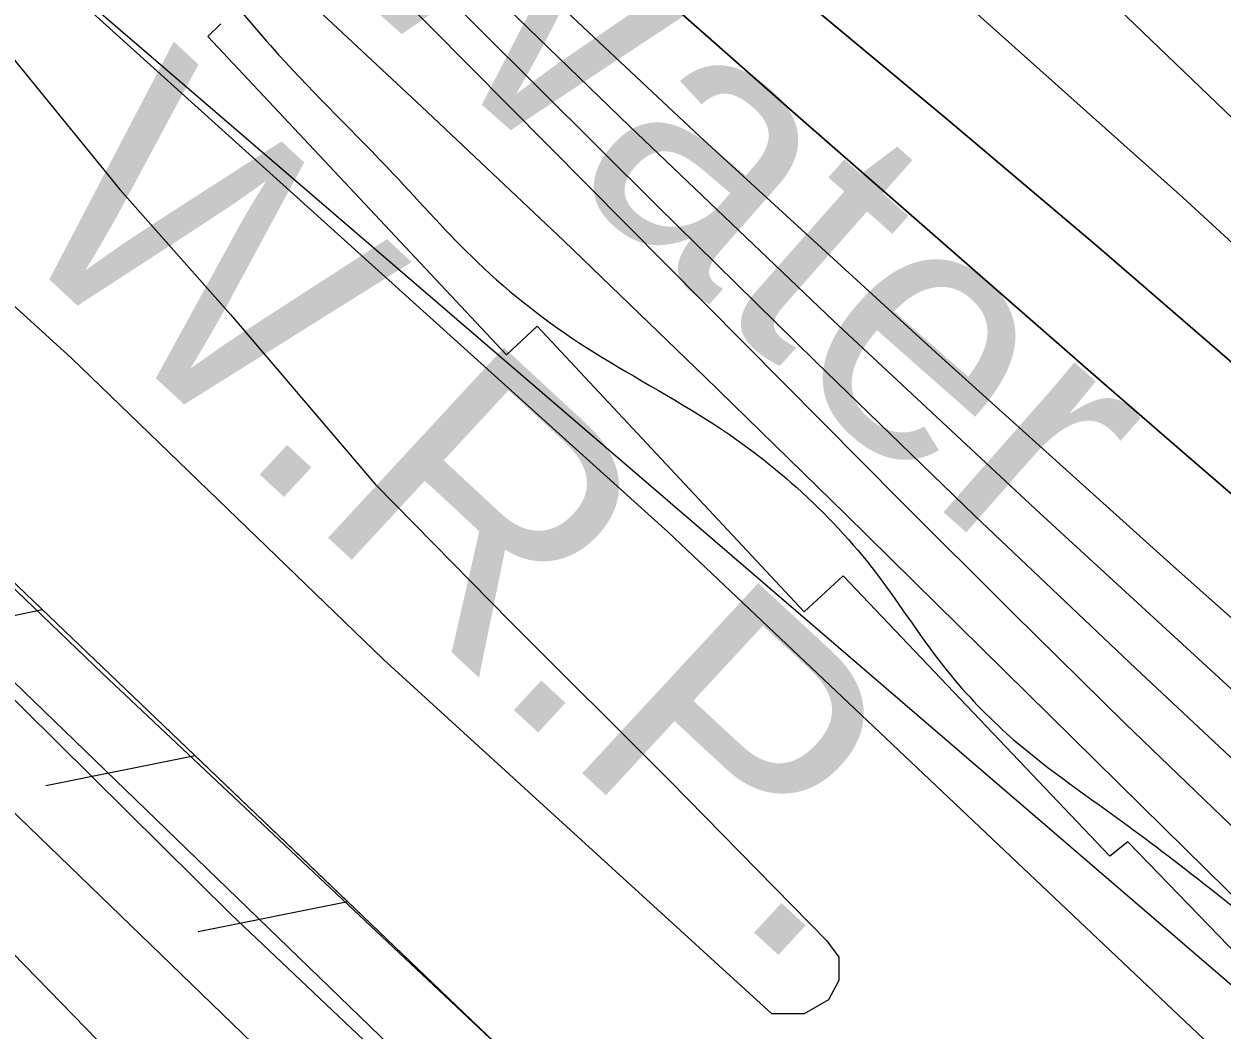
# Model space of a CAD drawing. Extents: x 3684037 to 3722149, y 433263 to 459021.
# Drawn here: x 3698136.2 to 3698520, y 455046.9 to 455369 of the extents above; entities that cross this region are included whole.
import ezdxf

# ---------------------------------------------------------------- set-up
doc = ezdxf.new("R2010")
doc.units = 0
for name, color, linetype in [('V-FLOD-BASE', 7, 'Continuous'), ('V-LEVE-TOET', 7, 'Continuous'), ('V-RIVR-EDGE', 7, 'Continuous'), ('V-RIVR-IDEN', 7, 'Continuous'), ('V-RRAP-FSHR', 7, 'Continuous'), ('V-RRAP-RVMT', 7, 'Continuous'), ('V-SITE-VEGE', 7, 'Continuous'), ('V-SURV-LINE', 7, 'Continuous'), ('V-TOPO-DPTH', 7, 'Continuous'), ('V-TOPO-MAJR', 7, 'Continuous'), ('V-TOPO-MINR', 7, 'Continuous'), ('V-TOPO-WATR', 7, 'Continuous'), ('V-TOPO-WATR-IDEN', 7, 'Continuous'), ('V-UTIL-IDEN', 7, 'Continuous')]:
    doc.layers.add(name, color=color, linetype=linetype)

msp = doc.modelspace()

# ---------------------------------------------------------------- linework, layer by layer
at = {"layer": 'V-FLOD-BASE'}
msp.add_lwpolyline([(3699813.19, 453530.59), (3699797.7, 453544.48), (3699699.54, 453640.15), (3699575.66, 453759.67), (3699475.66, 453855.87), (3699365.7, 453961.77), (3699254.16, 454067.4), (3699107.44, 454209.21), (3698993.8, 454319.04), (3698854.44, 454453.76), (3698746.83, 454558.61), (3698610.62, 454688.62), (3698525.84, 454771.19), (3698405.12, 454886.78), (3698307.74, 454984.29), (3698202.5, 455083.9), (3698068.91, 455216.01)], dxfattribs=at)
at = {"layer": 'V-LEVE-TOET'}
for points in [[(3697153.73, 456136.93), (3697270.26, 456020.81), (3697387.05, 455908.36), (3697556.33, 455748.74), (3697699.37, 455608.5), (3697867.87, 455442.05), (3697972.06, 455342.71), (3698161.29, 455161.06), (3698333.19, 454999.34), (3698450.25, 454879.55), (3698589.36, 454738), (3698747.09, 454581.51), (3698917.43, 454417.42), (3699101.15, 454240.23), (3699306.65, 454041.81), (3699494.04, 453863.57), (3699694.03, 453672.75), (3699815.28, 453558.99)], [(3699774.04, 453485.15), (3699772.31, 453487.1), (3699767.32, 453491.55), (3699761.02, 453498.63), (3699756.56, 453502.56), (3699748.43, 453508.85), (3699721.92, 453531.92), (3699607.75, 453640.43), (3699498.31, 453742.13), (3699371.8, 453870.31), (3699265.51, 453971.49), (3699115.91, 454124.83), (3699020.9, 454211.07), (3698921.17, 454302.8), (3698834.3, 454386.95), (3698713.3, 454510.41), (3698625.91, 454587.73), (3698546.38, 454670.04), (3698456.89, 454752.86), (3698339.83, 454873.44), (3698206.51, 454995.59), (3698116.75, 455087.59)]]:
    msp.add_lwpolyline(points, dxfattribs=at)
at = {"layer": 'V-RIVR-EDGE'}
msp.add_spline([(3696491.01, 456956.98), (3696499.46, 456945.34), (3696522.43, 456915.36), (3696551.06, 456881.73), (3696592.6, 456839.57), (3696607.93, 456824.57), (3696661.56, 456762.17), (3696696.26, 456732.56), (3696736.59, 456690.41), (3696782.99, 456647.43), (3696798.72, 456631.62), (3696862.88, 456574.85), (3696899.59, 456542.81), (3696931.08, 456518.47), (3696942.36, 456503.48), (3696952.45, 456494.97), (3696962.14, 456487.66), (3696987.16, 456470.62), (3697014.61, 456451.55), (3697061.04, 456420.29), (3697092.52, 456395.55), (3697134.08, 456360.67), (3697166.78, 456335.52), (3697185.73, 456316.47), (3697201.46, 456298.23), (3697211.53, 456284.46), (3697233.7, 456256.1), (3697255.88, 456230.97), (3697279.27, 456203.82), (3697316.37, 456164.91), (3697353.48, 456123.98), (3697376.87, 456099.66), (3697406.33, 456076.13), (3697430.14, 456057.88), (3697450.33, 456044.89), (3697520.13, 455982.44), (3697544.34, 455963.37), (3697581.9, 455942.25), (3697614.61, 455926), (3697632.78, 455913.82), (3697662.24, 455891.91), (3697710.26, 455848.12), (3697757.45, 455800.7), (3697792.14, 455767.05), (3697833.3, 455729.34), (3697868.4, 455696.9), (3697895.83, 455673.38), (3697933.75, 455633.66), (3697972.88, 455598.38), (3698039.46, 455539.58), (3698090.29, 455492.15), (3698135.88, 455447.55), (3698177.02, 455406.61), (3698217.74, 455359.2), (3698254.45, 455321.1), (3698281.47, 455292.72), (3698316.18, 455265.55), (3698357.36, 455240.78), (3698381.98, 455222.12), (3698407.8, 455194.96), (3698430.77, 455163.36), (3698450.93, 455141.88), (3698487.66, 455113.89), (3698517.53, 455091.17), (3698534.07, 455076.97), (3698556.24, 455049.42), (3698582.46, 455019.84), (3698614.72, 454987.01), (3698657.08, 454947.27), (3698691.37, 454913.62), (3698718, 454887.28), (3698807.16, 454806.58), (3698837.41, 454775.78), (3698881.4, 454739.68), (3698910.45, 454713.73), (3698949.18, 454677.64), (3698989.11, 454637.11), (3699039.14, 454591.7), (3699066.57, 454562.92), (3699088.77, 454545.47), (3699187.23, 454465.17), (3699228.39, 454429.88), (3699268.34, 454393.8), (3699300.6, 454360.56), (3699328.84, 454330.56), (3699382.5, 454285.14), (3699427.29, 454244.19), (3699474.49, 454199.59), (3699500.3, 454170.41), (3699532.57, 454139.2), (3699563.24, 454114.46), (3699588.66, 454093.77), (3699608.43, 454073.91), (3699636.65, 454041.49), (3699659.24, 454015.55), (3699675.77, 453998.53), (3699726.99, 453942.6), (3699768.93, 453898.01), (3699807.65, 453854.65), (3699829.44, 453837.61), (3699865.77, 453811.24), (3699885.13, 453793.8), (3699924.68, 453762.57), (3699939.63, 453754.85), (3699950.95, 453754.42), (3699975.6, 453746.67), (3700001.84, 453731.24), (3700023.64, 453714.2), (3700032.9, 453700.84), (3700036.11, 453688.7), (3700042.15, 453679.38), (3700052.63, 453667.23), (3700065.94, 453651.02), (3700072.38, 453638.47), (3700079.63, 453627.94), (3700095.35, 453607.27), (3700141.31, 453551.36), (3700161.45, 453521.38), (3700185.64, 453491.4), (3700219.92, 453452.9), (3700237.25, 453429.81), (3700255.39, 453407.52), (3700340.92, 453326.44), (3700393.37, 453280.61), (3700435.74, 453243.71), (3700480.94, 453207.61), (3700509.2, 453188.54), (3700535.04, 453172.3), (3700559.26, 453156.47), (3700600.44, 453130.89), (3700613.76, 453121.15), (3700623.46, 453116.28), (3700639.19, 453100.47), (3700647.65, 453090.74), (3700674.71, 453074.9), (3700691.25, 453060.71), (3700727.58, 453033.93), (3700758.25, 453008.78), (3700801.44, 452977.54), (3700837.37, 452952.38), (3700871.67, 452924.8), (3700903.95, 452898.44), (3700927.77, 452880.99), (3700958.44, 452857.86), (3701015.34, 452807.99), (3701048.43, 452780.41), (3701075.48, 452762.95), (3701104.95, 452743.47), (3701127.16, 452730.88), (3701156.63, 452713.42), (3701182.87, 452695.56), (3701204.67, 452682.16), (3701235.37, 452666.32), (3701255.56, 452654.14), (3701285.83, 452633.03), (3701312.86, 452607.09), (3701321.33, 452599.79), (3701332.23, 452591.67), (3701350.39, 452577.48), (3701370.57, 452560.44), (3701389.13, 452544.63), (3701408.91, 452532.04), (3701434.36, 452518.63), (3701456.18, 452512.11), (3701467.08, 452506.42), (3701486.05, 452491.01), (3701499.77, 452482.08), (3701518.75, 452468.28), (3701537.72, 452454.08), (3701554.26, 452439.49), (3701575.24, 452422.85), (3701592.2, 452410.28), (3701622.47, 452387.15), (3701647.09, 452368.49), (3701696.32, 452326.72), (3701727.79, 452300.36), (3701754.02, 452278.86), (3701780.66, 452258.17), (3701815.38, 452234.23), (3701863.81, 452194.89), (3701890.45, 452176.22), (3701916.7, 452162), (3701938.89, 452143.34), (3701962.31, 452129.94), (3701986.93, 452112.09), (3702011.95, 452090.6), (3702032.94, 452074.37), (3702051.1, 452058.55), (3702109.2, 452006.65), (3702158.04, 451973.37), (3702192.75, 451944.17), (3702212.11, 451923.9), (3702228.25, 451910.12), (3702239.56, 451906.04), (3702258.94, 451893.46), (3702276.69, 451876.03), (3702294.85, 451861.43), (3702325.52, 451839.11), (3702353.77, 451816.4), (3702388.48, 451789.62), (3702409.06, 451772.59), (3702442.56, 451743.39), (3702493.4, 451700.4), (3702516.8, 451677.7), (3702543.84, 451656.2), (3702589.05, 451624.55), (3702615.68, 451603.86), (3702648.37, 451577.9), (3702681.06, 451551.13), (3702714.15, 451522.34), (3702744.82, 451496.38), (3702761.76, 451479.36), (3702791.61, 451448.55), (3702806.52, 451427.89), (3702821.83, 451408.04), (3702843.21, 451386.55), (3702872.26, 451361.01), (3702910.6, 451327.75), (3702933.18, 451303.03), (3702957.78, 451275.47), (3702989.23, 451239), (3703050.15, 451184.26), (3703086.05, 451144.95), (3703114.68, 451113.34), (3703144.52, 451080.11), (3703160.65, 451061.87), (3703178, 451046.86), (3703202.6, 451019.71), (3703240.51, 450979.58), (3703264.72, 450956.48), (3703289.72, 450930.13), (3703316.74, 450902.16), (3703339.74, 450878.65), (3703374.42, 450840.15), (3703418.36, 450788.28), (3703459.08, 450738.85), (3703496.19, 450699.53), (3703592.58, 450595.78), (3703613.16, 450579.55), (3703630.9, 450558.88), (3703650.24, 450530.53), (3703671.59, 450496.51), (3703693.35, 450468.15), (3703725.21, 450432.89), (3703758.29, 450400.86), (3703788.55, 450373.7), (3703807.1, 450353.03), (3703820.41, 450338.03), (3703842.98, 450309.27), (3703868.37, 450275.64), (3703879.24, 450255.8), (3703887.68, 450233.54), (3703893.72, 450223.82), (3703916.29, 450193.44), (3703936.04, 450167.51), (3703950.95, 450147.66), (3704020.69, 450060.95), (3704036.82, 450041.5), (3704044.07, 450029.75), (3704061.81, 450007.88), (3704081.17, 449986.4), (3704102.92, 449954.4), (3704113.39, 449937.79), (3704138.38, 449903.36), (3704157.73, 449880.26), (3704175.46, 449851.91), (3704189.15, 449830.04), (3704204.88, 449813.42), (3704221.81, 449792.76), (3704273.77, 449711.76), (3704281.41, 449690.71), (3704297.12, 449666.01), (3704324.1, 449622.27), (3704340.63, 449601.6), (3704382.92, 449535.99), (3704402.67, 449506.83), (3704415.95, 449482.53), (3704431.66, 449459.44), (3704449.4, 449437.16), (3704471.98, 449410.42), (3704491.34, 449390.55), (3704521.18, 449354.9), (3704545.76, 449323.7), (3704553.81, 449308.31), (3704563.07, 449292.11), (3704576.77, 449271.05), (3704594.9, 449242.3), (3704618.66, 449204.23), (3704654.93, 449156.02), (3704685.15, 449111.87), (3704709.72, 449071.77), (3704733.89, 449034.11), (3704765.72, 448985.91), (3704789.88, 448945.01), (3704815.26, 448906.53), (3704829.35, 448881.42), (3704849.89, 448850.24), (3704868.83, 448820.67), (3704884.95, 448801.63), (3704901.08, 448780.96), (3704913.97, 448762.33), (3704925.64, 448740.06), (3704932.48, 448726.7), (3704949.8, 448698.35), (3704967.55, 448682.54), (3704988.15, 448670.76), (3705014.8, 448656.95), (3705046.3, 448639.88), (3705064.06, 448624.47), (3705092.28, 448592.05), (3705105.17, 448573.42), (3705120.49, 448553.97), (3705145.89, 448522.77), (3705180.17, 448483.87), (3705197.5, 448460.37), (3705228.52, 448416.22), (3705268.84, 448365.58), (3705295.84, 448328.31), (3705331.7, 448279.29), (3705359.5, 448238.78), (3705380.04, 448203.15), (3705402.15, 448152.55), (3705422.25, 448101.95), (3705439.55, 448066.32), (3705459.26, 448025.43)], degree=3, dxfattribs=at)
at = {"layer": 'V-RRAP-FSHR'}
for p, q in [((3698142.15, 455181.39), (3698094.26, 455171.84)), ((3698142.15, 455181.39), (3698094.26, 455171.84)), ((3698191.02, 455134.66), (3698143.14, 455125.1)), ((3698191.02, 455134.66), (3698143.14, 455125.1)), ((3698239.9, 455087.92), (3698192.02, 455078.37)), ((3698239.9, 455087.92), (3698192.02, 455078.37))]:
    msp.add_line(p, q, dxfattribs=at)
for points in [[(3696447.93, 456956.48), (3696463.25, 456935.99), (3696844.22, 456552.5), (3697679.41, 455804.34), (3698342.54, 455206.3), (3699589.55, 454026.74), (3700353.91, 453272.26), (3701350.8, 452530.88), (3702244.12, 451846.27), (3702849.02, 451331.23), (3704120.54, 449801.08)], [(3699608.32, 453764.99), (3698942.28, 454403.32), (3698483.96, 454854.58), (3697848.52, 455462.13), (3697274.66, 456019.23), (3697081.89, 456207.85), (3696992.11, 456256.91), (3696884.22, 456309.72), (3696557.72, 456473.71), (3696268.82, 456627.64), (3696096.68, 456755.28), (3695962.9, 456869.31), (3695886.31, 456949.81)], [(3698141.8, 455181.72), (3698092.92, 455228.46)], [(3698190.68, 455134.99), (3698141.8, 455181.72)], [(3698239.56, 455088.25), (3698190.68, 455134.99)], [(3698288.44, 455041.52), (3698239.56, 455088.25)]]:
    msp.add_lwpolyline(points, dxfattribs=at)
at = {"layer": 'V-RRAP-RVMT'}
for p, q in [((3698195.09, 455365.04), (3698199.19, 455369.03)), ((3698290.8, 455263.05), (3698195.09, 455365.04)), ((3698300.55, 455272.31), (3698290.8, 455263.05)), ((3698386.13, 455180.81), (3698300.55, 455272.31)), ((3698398.64, 455192.37), (3698386.13, 455180.81)), ((3698484.03, 455102.51), (3698398.64, 455192.37)), ((3698489.81, 455107.1), (3698484.03, 455102.51)), ((3698669.61, 454921.21), (3698489.81, 455107.1))]:
    msp.add_line(p, q, dxfattribs=at)
at = {"layer": 'V-SITE-VEGE'}
msp.add_lwpolyline([(3698104.54, 455392.53), (3698166.91, 455316.03), (3698202.37, 455275.97), (3698248.69, 455221.69), (3698291.91, 455177.75), (3698343.15, 455126.58), (3698393.35, 455075.41), (3698397.23, 455070.24), (3698397.23, 455062.74), (3698393.88, 455056.53), (3698386.12, 455052.13), (3698375.78, 455052.12), (3698251.31, 455165.57), (3698151.43, 455261.97), (3698100.2, 455308.48)], dxfattribs=at)
at = {"layer": 'V-SURV-LINE'}
for points in [[(3698083.75, 455205.79), (3699196.38, 454130.25)], [(3699175.53, 454108.67), (3698062.91, 455184.21)]]:
    msp.add_lwpolyline(points, dxfattribs=at)
at = {"layer": 'V-TOPO-DPTH'}
for points in [[(3699184.98, 454627.43), (3698752.52, 455047.6), (3698735.04, 455064.49), (3698717.48, 455081.31), (3698699.83, 455098.04), (3698682.12, 455114.69), (3698617.42, 455175.17), (3698572.13, 455216.76), (3698526.36, 455257.81), (3698479.87, 455298.04), (3698432.9, 455337.73), (3698406.64, 455359.53), (3698372.53, 455388.02), (3698338.53, 455416.63), (3698304.7, 455445.45), (3698270.99, 455474.41), (3698264.39, 455480.12), (3698234.22, 455506.49), (3698204.25, 455533.08), (3698174.58, 455560.02), (3698145.12, 455587.18), (3698137.7, 455594.09), (3698112.08, 455617.94)], [(3698112.08, 455617.94), (3698137.7, 455594.09), (3698145.12, 455587.18), (3698174.58, 455560.02), (3698204.25, 455533.08), (3698234.22, 455506.49), (3698264.39, 455480.12), (3698270.99, 455474.41), (3698304.7, 455445.45), (3698338.53, 455416.63), (3698372.53, 455388.02), (3698406.64, 455359.53), (3698432.9, 455337.73), (3698479.87, 455298.04), (3698526.36, 455257.81), (3698572.13, 455216.76), (3698617.42, 455175.17), (3698682.12, 455114.69), (3698699.83, 455098.04), (3698717.48, 455081.31), (3698735.04, 455064.49), (3698752.52, 455047.6), (3699184.98, 454627.43)], [(3698052.58, 455595.51), (3698339.02, 455310.8), (3698389.7, 455260.97), (3698440.74, 455211.52), (3698492.32, 455162.62), (3698544.26, 455114.11), (3698615.35, 455048.42), (3698632.05, 455033.07), (3698648.81, 455017.79), (3698665.66, 455002.6), (3698682.56, 454987.47), (3698836.51, 454850.44), (3698892.61, 454800.07), (3698948.4, 454749.38), (3699003.75, 454698.2), (3699058.8, 454646.69), (3699150.11, 454560.5), (3699159.26, 454551.82), (3699168.37, 454543.1), (3699177.43, 454534.33), (3699186.46, 454525.52), (3699321.16, 454393.46)], [(3699321.16, 454393.46), (3699186.46, 454525.52), (3699177.43, 454534.33), (3699168.37, 454543.1), (3699159.26, 454551.82), (3699150.11, 454560.5), (3699058.8, 454646.69), (3699003.75, 454698.2), (3698948.4, 454749.38), (3698892.61, 454800.07), (3698836.51, 454850.44), (3698682.56, 454987.47), (3698665.66, 455002.6), (3698648.81, 455017.79), (3698632.05, 455033.07), (3698615.35, 455048.42), (3698544.26, 455114.11), (3698492.32, 455162.62), (3698440.74, 455211.52), (3698389.7, 455260.97), (3698339.02, 455310.8), (3698052.58, 455595.51)], [(3699758.26, 454003.26), (3699220.45, 454524.7), (3699203.12, 454541.47), (3699185.77, 454558.22), (3699168.38, 454574.93), (3699150.98, 454591.63), (3698758.51, 454967.29), (3698744.97, 454980.13), (3698731.35, 454992.88), (3698717.61, 455005.5), (3698703.79, 455018.03), (3698689.9, 455030.48), (3698676, 455042.92), (3698662.07, 455055.34), (3698648.14, 455067.74), (3698504.37, 455195.42), (3698428.22, 455263.91), (3698352.66, 455333.02), (3698277.97, 455403.08), (3698203.87, 455473.78), (3698078.49, 455594.89)], [(3698078.49, 455594.89), (3698203.87, 455473.78), (3698277.97, 455403.08), (3698352.66, 455333.02), (3698428.22, 455263.91), (3698504.37, 455195.42), (3698648.14, 455067.74), (3698662.07, 455055.34), (3698676, 455042.92), (3698689.9, 455030.48), (3698703.79, 455018.03), (3698717.61, 455005.5), (3698731.35, 454992.88), (3698744.97, 454980.13), (3698758.51, 454967.29), (3699150.98, 454591.63), (3699168.38, 454574.93), (3699185.77, 454558.22), (3699203.12, 454541.47), (3699220.45, 454524.7), (3699758.26, 454003.26)], [(3698917.46, 454850.7), (3698862.52, 454903.77), (3698807.6, 454956.88), (3698713.35, 455048.1), (3698705.57, 455055.6), (3698697.76, 455063.06), (3698689.91, 455070.49), (3698682.03, 455077.89), (3698655.56, 455102.64), (3698634.3, 455122.2), (3698612.84, 455141.54), (3698591.07, 455160.55), (3698569.11, 455179.32), (3698547.05, 455197.99), (3698525.06, 455216.74), (3698503.17, 455235.61), (3698481.35, 455254.55), (3698383.18, 455340.23), (3698330.1, 455387.14), (3698277.43, 455434.48), (3698225.34, 455482.47), (3698173.65, 455530.9), (3698106.71, 455594.41)], [(3698106.71, 455594.41), (3698173.65, 455530.9), (3698225.34, 455482.47), (3698277.43, 455434.48), (3698330.1, 455387.14), (3698383.18, 455340.23), (3698481.35, 455254.55), (3698503.17, 455235.61), (3698525.06, 455216.74), (3698547.05, 455197.99), (3698569.11, 455179.32), (3698591.07, 455160.55), (3698612.84, 455141.54), (3698634.3, 455122.2), (3698655.56, 455102.64), (3698682.03, 455077.89), (3698689.91, 455070.49), (3698697.76, 455063.06), (3698705.57, 455055.6), (3698713.35, 455048.1), (3698807.6, 454956.88), (3698862.52, 454903.77), (3698917.46, 454850.7)], [(3698124.52, 455469.44), (3698154.3, 455443.43), (3698183.67, 455416.92), (3698217.7, 455385.46), (3698263.57, 455342.65), (3698309.16, 455299.55), (3698354.33, 455256.01), (3698399.23, 455212.19), (3698501.28, 455111.61), (3698521.44, 455091.85), (3698541.66, 455072.16), (3698562, 455052.57), (3698582.4, 455033.06), (3698602.96, 455013.73), (3698623.67, 454994.55), (3698644.6, 454975.61), (3698665.67, 454956.83), (3699122.78, 454554.11)]]:
    msp.add_lwpolyline(points, dxfattribs=at)
at = {"layer": 'V-TOPO-MAJR'}
msp.add_lwpolyline([(3698131.15, 455631.76), (3698138.11, 455625.66), (3698145.12, 455619.6), (3698145.95, 455618.89), (3698153.42, 455612.54), (3698160.92, 455606.22), (3698168.46, 455599.96), (3698176.03, 455593.72), (3698301.32, 455491.19), (3698370.94, 455433.02), (3698439.76, 455373.92), (3698507.37, 455313.45), (3698574.17, 455252.05), (3698682.3, 455150.63), (3698709.58, 455124.95), (3698736.82, 455099.22), (3698763.98, 455073.4), (3698791.08, 455047.53), (3698855.22, 454986.12), (3698914.4, 454929.55)], dxfattribs=at)
at = {"layer": 'V-TOPO-MINR'}
for points in [[(3698164.22, 455661.75), (3698238.62, 455599.54), (3698289.19, 455556.37), (3698339.16, 455512.53), (3698388.21, 455467.66), (3698436.66, 455422.13), (3698755.34, 455116.38), (3699226.21, 454682.83), (3699251.05, 454659.65), (3699275.67, 454636.25), (3699299.98, 454612.52), (3699324.08, 454588.57), (3699739.06, 454170.6)], [(3698112.08, 455617.94), (3698137.7, 455594.09), (3698145.12, 455587.18), (3698174.58, 455560.02), (3698204.25, 455533.08), (3698234.22, 455506.49), (3698264.39, 455480.12), (3698270.99, 455474.41), (3698304.7, 455445.45), (3698338.53, 455416.63), (3698372.53, 455388.02), (3698406.64, 455359.53), (3698432.9, 455337.73), (3698479.87, 455298.04), (3698526.36, 455257.81), (3698572.13, 455216.76), (3698617.42, 455175.17), (3698682.12, 455114.69), (3698699.83, 455098.04), (3698717.48, 455081.31), (3698735.04, 455064.49), (3698752.52, 455047.6), (3699184.98, 454627.43)], [(3698040.44, 455595.93), (3698417.1, 455216.24), (3698452.93, 455180.51), (3698488.99, 455145.03), (3698525.42, 455109.92), (3698562.1, 455075.07), (3698590.03, 455048.81), (3698613.02, 455027.38), (3698636.14, 455006.09), (3698659.45, 454985.01), (3698682.89, 454964.06), (3698984.64, 454696.86), (3699014.23, 454670.43), (3699043.67, 454643.83), (3699072.87, 454616.98), (3699101.92, 454589.96), (3699149.76, 454545.08), (3699154.76, 454540.35), (3699159.74, 454535.6), (3699164.68, 454530.82), (3699169.6, 454526.01), (3699239.4, 454457.21), (3699279.16, 454417.94)], [(3698052.58, 455595.51), (3698339.02, 455310.8), (3698389.7, 455260.97), (3698440.74, 455211.52), (3698492.32, 455162.62), (3698544.26, 455114.11), (3698615.35, 455048.42), (3698632.05, 455033.07), (3698648.81, 455017.79), (3698665.66, 455002.6), (3698682.56, 454987.47), (3698836.51, 454850.44), (3698892.61, 454800.07), (3698948.4, 454749.38), (3699003.75, 454698.2), (3699058.8, 454646.69), (3699150.11, 454560.5), (3699159.26, 454551.82), (3699168.37, 454543.1), (3699177.43, 454534.33), (3699186.46, 454525.52), (3699321.16, 454393.46)], [(3698065.25, 455595.17), (3698265.22, 455399.2), (3698330.11, 455336.34), (3698395.47, 455273.99), (3698461.56, 455212.41), (3698528.13, 455151.34), (3698641.82, 455048.24), (3698651.91, 455039.11), (3698662.01, 455029.99), (3698672.14, 455020.89), (3698682.27, 455011.81), (3698753.92, 454947.73), (3698799.7, 454906.41), (3698845.22, 454864.81), (3698890.37, 454822.81), (3698935.26, 454780.53), (3699150.51, 454575.98), (3699163.78, 454563.32), (3699177.03, 454550.62), (3699190.22, 454537.87), (3699203.38, 454525.09), (3699572.63, 454165.1)], [(3698078.49, 455594.89), (3698203.87, 455473.78), (3698277.97, 455403.08), (3698352.66, 455333.02), (3698428.22, 455263.91), (3698504.37, 455195.42), (3698648.14, 455067.74), (3698662.07, 455055.34), (3698676, 455042.92), (3698689.9, 455030.48), (3698703.79, 455018.03), (3698717.61, 455005.5), (3698731.35, 454992.88), (3698744.97, 454980.13), (3698758.51, 454967.29), (3699150.98, 454591.63), (3699168.38, 454574.93), (3699185.77, 454558.22), (3699203.12, 454541.47), (3699220.45, 454524.7), (3699758.26, 454003.26)], [(3698106.71, 455594.41), (3698173.65, 455530.9), (3698225.34, 455482.47), (3698277.43, 455434.48), (3698330.1, 455387.14), (3698383.18, 455340.23), (3698481.35, 455254.55), (3698503.17, 455235.61), (3698525.06, 455216.74), (3698547.05, 455197.99), (3698569.11, 455179.32), (3698591.07, 455160.55), (3698612.84, 455141.54), (3698634.3, 455122.2), (3698655.56, 455102.64), (3698682.03, 455077.89), (3698689.91, 455070.49), (3698697.76, 455063.06), (3698705.57, 455055.6), (3698713.35, 455048.1), (3698807.6, 454956.88), (3698862.52, 454903.77), (3698917.46, 454850.7)], [(3697976.96, 455530.38), (3698566.51, 455023.96), (3698574.53, 455017.29), (3698582.28, 455010.29), (3698590.61, 455002.28), (3698594, 454999.02), (3698597.4, 454995.76), (3698600.8, 454992.51), (3698604.21, 454989.27), (3698607.63, 454986.04), (3698611.07, 454982.83), (3698614.53, 454979.64), (3698618.01, 454976.48), (3698645.88, 454951.37), (3698663.22, 454935.58), (3698680.47, 454919.68), (3698697.56, 454903.61), (3698714.55, 454887.43), (3699088.08, 454528.19), (3699103.07, 454513.81), (3699118.09, 454499.44), (3699133.14, 454485.11), (3699148.22, 454470.81), (3699406.49, 454226.35)]]:
    msp.add_lwpolyline(points, dxfattribs=at)
at = {"layer": 'V-TOPO-WATR'}
msp.add_lwpolyline([(3698124.52, 455469.44), (3698154.3, 455443.43), (3698183.67, 455416.92), (3698217.7, 455385.46), (3698263.57, 455342.65), (3698309.16, 455299.55), (3698354.33, 455256.01), (3698399.23, 455212.19), (3698501.28, 455111.61), (3698521.44, 455091.85), (3698541.66, 455072.16), (3698562, 455052.57), (3698582.4, 455033.06), (3698602.96, 455013.73), (3698623.67, 454994.55), (3698644.6, 454975.61), (3698665.67, 454956.83), (3699122.78, 454554.11)], dxfattribs=at)
at = {"layer": 'V-UTIL-IDEN'}
for points in [[(3699608.32, 453764.99), (3698942.28, 454403.32), (3698483.96, 454854.58), (3697848.52, 455462.13), (3697274.66, 456019.23), (3697081.89, 456207.85), (3696992.11, 456256.91), (3696884.22, 456309.72), (3696557.72, 456473.71), (3696268.82, 456627.64), (3696096.68, 456755.28), (3695962.9, 456869.31), (3695886.31, 456949.81)], [(3698141.8, 455181.72), (3698092.92, 455228.46)], [(3698190.68, 455134.99), (3698141.8, 455181.72)], [(3698239.56, 455088.25), (3698190.68, 455134.99)], [(3698288.44, 455041.52), (3698239.56, 455088.25)]]:
    msp.add_lwpolyline(points, dxfattribs=at)

# ---------------------------------------------------------------- texts
at = {"layer": 'V-RIVR-IDEN'}
msp.add_text('Water ', height=83, rotation=318.5763, dxfattribs=at).set_placement((3698230.7, 455389.18))
at = {"layer": 'V-TOPO-WATR-IDEN'}
msp.add_text('L.W.R.P.', height=83, rotation=317.1968, dxfattribs=at).set_placement((3698059.49, 455365.73))

doc.saveas('drawing.dxf')
